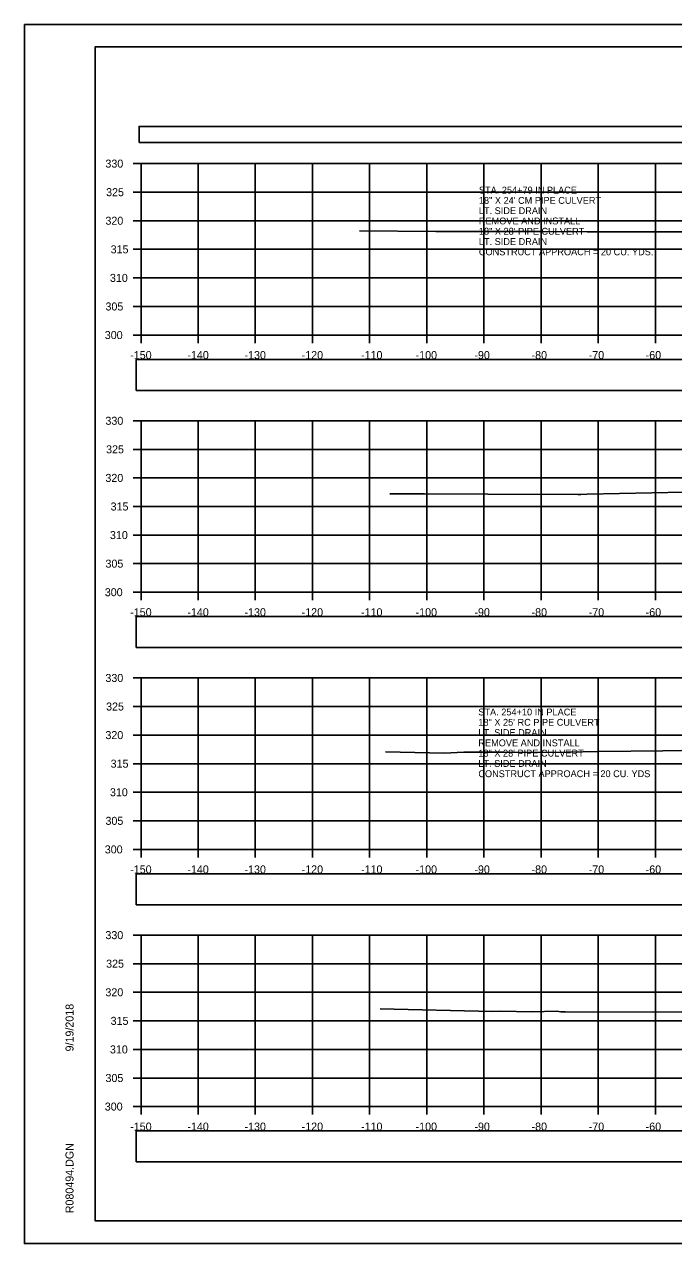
# Model space of a CAD drawing. Extents: x 1376273 to 1384221, y 378927 to 384592.
# Drawn here: x 1380387.4 to 1380501, y 381605.2 to 381818.5 of the extents above; entities that cross this region are included whole.
import ezdxf

# ---------------------------------------------------------------- set-up
doc = ezdxf.new("R2010")
doc.units = 0
for name, color, linetype in [('R_Axis', 7, 'Continuous'), ('R_Axis Annot', 7, 'Continuous'), ('R_Border', 7, 'Continuous'), ('R_Exist Surface', 7, 'Continuous'), ('R_Grid', 7, 'Continuous'), ('R_No Plot', 7, 'Continuous')]:
    doc.layers.add(name, color=color, linetype=linetype)

msp = doc.modelspace()

# ---------------------------------------------------------------- linework, layer by layer
at = {"layer": 'R_Axis'}
for p, q in [((1380406.44, 381794.18), (1380407.84, 381794.18)), ((1380407.84, 381764.18), (1380407.84, 381794.18)), ((1380406.44, 381789.18), (1380407.84, 381789.18)), ((1380406.44, 381784.18), (1380407.84, 381784.18)), ((1380406.44, 381779.18), (1380407.84, 381779.18)), ((1380406.44, 381774.18), (1380407.84, 381774.18)), ((1380406.44, 381769.18), (1380407.84, 381769.18)), ((1380406.44, 381764.18), (1380407.84, 381764.18)), ((1380407.84, 381764.18), (1380707.84, 381764.18)), ((1380407.84, 381762.78), (1380407.84, 381764.18)), ((1380417.84, 381762.78), (1380417.84, 381764.18)), ((1380427.84, 381762.78), (1380427.84, 381764.18)), ((1380437.84, 381762.78), (1380437.84, 381764.18)), ((1380447.84, 381762.78), (1380447.84, 381764.18)), ((1380457.84, 381762.78), (1380457.84, 381764.18)), ((1380467.84, 381762.78), (1380467.84, 381764.18)), ((1380477.84, 381762.78), (1380477.84, 381764.18)), ((1380487.84, 381762.78), (1380487.84, 381764.18)), ((1380497.84, 381762.78), (1380497.84, 381764.18)), ((1380406.44, 381749.18), (1380407.84, 381749.18)), ((1380407.84, 381719.18), (1380407.84, 381749.18)), ((1380406.44, 381744.18), (1380407.84, 381744.18)), ((1380406.44, 381739.18), (1380407.84, 381739.18)), ((1380406.44, 381734.18), (1380407.84, 381734.18)), ((1380406.44, 381729.18), (1380407.84, 381729.18)), ((1380406.44, 381724.18), (1380407.84, 381724.18)), ((1380406.44, 381719.18), (1380407.84, 381719.18)), ((1380407.84, 381719.18), (1380707.84, 381719.18)), ((1380407.84, 381717.78), (1380407.84, 381719.18)), ((1380417.84, 381717.78), (1380417.84, 381719.18)), ((1380427.84, 381717.78), (1380427.84, 381719.18)), ((1380437.84, 381717.78), (1380437.84, 381719.18)), ((1380447.84, 381717.78), (1380447.84, 381719.18)), ((1380457.84, 381717.78), (1380457.84, 381719.18)), ((1380467.84, 381717.78), (1380467.84, 381719.18)), ((1380477.84, 381717.78), (1380477.84, 381719.18)), ((1380487.84, 381717.78), (1380487.84, 381719.18)), ((1380497.84, 381717.78), (1380497.84, 381719.18)), ((1380406.44, 381704.18), (1380407.84, 381704.18)), ((1380407.84, 381674.18), (1380407.84, 381704.18)), ((1380406.44, 381699.18), (1380407.84, 381699.18)), ((1380406.44, 381694.18), (1380407.84, 381694.18)), ((1380406.44, 381689.18), (1380407.84, 381689.18)), ((1380406.44, 381684.18), (1380407.84, 381684.18)), ((1380406.44, 381679.18), (1380407.84, 381679.18)), ((1380406.44, 381674.18), (1380407.84, 381674.18)), ((1380407.84, 381674.18), (1380707.84, 381674.18)), ((1380407.84, 381672.78), (1380407.84, 381674.18)), ((1380417.84, 381672.78), (1380417.84, 381674.18)), ((1380427.84, 381672.78), (1380427.84, 381674.18)), ((1380437.84, 381672.78), (1380437.84, 381674.18)), ((1380447.84, 381672.78), (1380447.84, 381674.18)), ((1380457.84, 381672.78), (1380457.84, 381674.18)), ((1380467.84, 381672.78), (1380467.84, 381674.18)), ((1380477.84, 381672.78), (1380477.84, 381674.18)), ((1380487.84, 381672.78), (1380487.84, 381674.18)), ((1380497.84, 381672.78), (1380497.84, 381674.18)), ((1380406.44, 381659.18), (1380407.84, 381659.18)), ((1380407.84, 381629.18), (1380407.84, 381659.18)), ((1380406.44, 381654.18), (1380407.84, 381654.18)), ((1380406.44, 381649.18), (1380407.84, 381649.18)), ((1380406.44, 381644.18), (1380407.84, 381644.18)), ((1380406.44, 381639.18), (1380407.84, 381639.18)), ((1380406.44, 381634.18), (1380407.84, 381634.18)), ((1380406.44, 381629.18), (1380407.84, 381629.18)), ((1380407.84, 381629.18), (1380707.84, 381629.18)), ((1380407.84, 381627.78), (1380407.84, 381629.18)), ((1380417.84, 381627.78), (1380417.84, 381629.18)), ((1380427.84, 381627.78), (1380427.84, 381629.18)), ((1380437.84, 381627.78), (1380437.84, 381629.18)), ((1380447.84, 381627.78), (1380447.84, 381629.18)), ((1380457.84, 381627.78), (1380457.84, 381629.18)), ((1380467.84, 381627.78), (1380467.84, 381629.18)), ((1380477.84, 381627.78), (1380477.84, 381629.18)), ((1380487.84, 381627.78), (1380487.84, 381629.18)), ((1380497.84, 381627.78), (1380497.84, 381629.18))]:
    msp.add_line(p, q, dxfattribs=at)
at = {"layer": 'R_Axis Annot'}
for points in [[(1380407.51, 381797.88), (1380709.31, 381797.88), (1380709.31, 381800.7), (1380407.51, 381800.7)], [(1380406.99, 381754.49), (1380708.68, 381754.49), (1380708.68, 381759.9), (1380406.99, 381759.9)], [(1380406.99, 381709.51), (1380708.68, 381709.51), (1380708.68, 381714.92), (1380406.99, 381714.92)], [(1380406.99, 381664.5), (1380708.68, 381664.5), (1380708.68, 381669.91), (1380406.99, 381669.91)], [(1380406.99, 381619.5), (1380708.68, 381619.5), (1380708.68, 381624.91), (1380406.99, 381624.91)]]:
    msp.add_lwpolyline(points, close=True, dxfattribs=at)
at = {"layer": 'R_Border'}
for p, q in [((1380399.84, 381814.64), (1380716.02, 381814.64)), ((1380399.84, 381609.18), (1380399.84, 381814.64)), ((1380399.84, 381609.18), (1380399.84, 381609.18)), ((1380716.02, 381609.18), (1380399.84, 381609.18))]:
    msp.add_line(p, q, dxfattribs=at)
at = {"layer": 'R_Exist Surface'}
for points in [[(1380446.1, 381782.43), (1380459.4, 381782.3), (1380478.13, 381782.27), (1380485.91, 381782.22), (1380497.37, 381782.25), (1380498.21, 381782.26), (1380509.4, 381782.25)], [(1380451.4, 381736.37), (1380457.44, 381736.37), (1380468.52, 381736.35), (1380484.28, 381736.29), (1380484.79, 381736.29), (1380485.9, 381736.32), (1380502.9, 381736.66)], [(1380450.6, 381691.27), (1380460.87, 381691.02), (1380464.35, 381691.18), (1380469.88, 381691.17), (1380471.4, 381691.17), (1380475.99, 381691.16), (1380482.3, 381691.21), (1380487.93, 381691.32), (1380499.14, 381691.43), (1380505.77, 381691.56)], [(1380449.71, 381646.28), (1380469.34, 381645.8), (1380470.82, 381645.87), (1380476.25, 381645.78), (1380480.62, 381645.85), (1380481.29, 381645.74), (1380481.33, 381645.73), (1380482.07, 381645.75), (1380497.28, 381645.68), (1380502.46, 381645.78)]]:
    msp.add_lwpolyline(points, dxfattribs=at)
at = {"layer": 'R_Grid'}
for p, q in [((1380407.84, 381794.18), (1380707.84, 381794.18)), ((1380407.84, 381764.18), (1380407.84, 381794.18)), ((1380417.84, 381764.18), (1380417.84, 381794.18)), ((1380427.84, 381764.18), (1380427.84, 381794.18)), ((1380437.84, 381764.18), (1380437.84, 381794.18)), ((1380447.84, 381764.18), (1380447.84, 381794.18)), ((1380457.84, 381764.18), (1380457.84, 381794.18)), ((1380467.84, 381764.18), (1380467.84, 381794.18)), ((1380477.84, 381764.18), (1380477.84, 381794.18)), ((1380487.84, 381764.18), (1380487.84, 381794.18)), ((1380497.84, 381764.18), (1380497.84, 381794.18)), ((1380407.84, 381789.18), (1380707.84, 381789.18)), ((1380407.84, 381784.18), (1380707.84, 381784.18)), ((1380407.84, 381779.18), (1380707.84, 381779.18)), ((1380407.84, 381774.18), (1380707.84, 381774.18)), ((1380407.84, 381769.18), (1380707.84, 381769.18)), ((1380407.84, 381764.18), (1380707.84, 381764.18)), ((1380407.84, 381749.18), (1380707.84, 381749.18)), ((1380407.84, 381719.18), (1380407.84, 381749.18)), ((1380417.84, 381719.18), (1380417.84, 381749.18)), ((1380427.84, 381719.18), (1380427.84, 381749.18)), ((1380437.84, 381719.18), (1380437.84, 381749.18)), ((1380447.84, 381719.18), (1380447.84, 381749.18)), ((1380457.84, 381719.18), (1380457.84, 381749.18)), ((1380467.84, 381719.18), (1380467.84, 381749.18)), ((1380477.84, 381719.18), (1380477.84, 381749.18)), ((1380487.84, 381719.18), (1380487.84, 381749.18)), ((1380497.84, 381719.18), (1380497.84, 381749.18)), ((1380407.84, 381744.18), (1380707.84, 381744.18)), ((1380407.84, 381739.18), (1380707.84, 381739.18)), ((1380407.84, 381734.18), (1380707.84, 381734.18)), ((1380407.84, 381729.18), (1380707.84, 381729.18)), ((1380407.84, 381724.18), (1380707.84, 381724.18)), ((1380407.84, 381719.18), (1380707.84, 381719.18)), ((1380407.84, 381704.18), (1380707.84, 381704.18)), ((1380407.84, 381674.18), (1380407.84, 381704.18)), ((1380417.84, 381674.18), (1380417.84, 381704.18)), ((1380427.84, 381674.18), (1380427.84, 381704.18)), ((1380437.84, 381674.18), (1380437.84, 381704.18)), ((1380447.84, 381674.18), (1380447.84, 381704.18)), ((1380457.84, 381674.18), (1380457.84, 381704.18)), ((1380467.84, 381674.18), (1380467.84, 381704.18)), ((1380477.84, 381674.18), (1380477.84, 381704.18)), ((1380487.84, 381674.18), (1380487.84, 381704.18)), ((1380497.84, 381674.18), (1380497.84, 381704.18)), ((1380407.84, 381699.18), (1380707.84, 381699.18)), ((1380407.84, 381694.18), (1380707.84, 381694.18)), ((1380407.84, 381689.18), (1380707.84, 381689.18)), ((1380407.84, 381684.18), (1380707.84, 381684.18)), ((1380407.84, 381679.18), (1380707.84, 381679.18)), ((1380407.84, 381674.18), (1380707.84, 381674.18)), ((1380407.84, 381659.18), (1380707.84, 381659.18)), ((1380407.84, 381629.18), (1380407.84, 381659.18)), ((1380417.84, 381629.18), (1380417.84, 381659.18)), ((1380427.84, 381629.18), (1380427.84, 381659.18)), ((1380437.84, 381629.18), (1380437.84, 381659.18)), ((1380447.84, 381629.18), (1380447.84, 381659.18)), ((1380457.84, 381629.18), (1380457.84, 381659.18)), ((1380467.84, 381629.18), (1380467.84, 381659.18)), ((1380477.84, 381629.18), (1380477.84, 381659.18)), ((1380487.84, 381629.18), (1380487.84, 381659.18)), ((1380497.84, 381629.18), (1380497.84, 381659.18)), ((1380407.84, 381654.18), (1380707.84, 381654.18)), ((1380407.84, 381649.18), (1380707.84, 381649.18)), ((1380407.84, 381644.18), (1380707.84, 381644.18)), ((1380407.84, 381639.18), (1380707.84, 381639.18)), ((1380407.84, 381634.18), (1380707.84, 381634.18)), ((1380407.84, 381629.18), (1380707.84, 381629.18))]:
    msp.add_line(p, q, dxfattribs=at)
at = {"layer": 'R_No Plot'}
for p, q in [((1380387.44, 381818.54), (1380720.77, 381818.54)), ((1380387.44, 381605.21), (1380720.77, 381605.21))]:
    msp.add_line(p, q, dxfattribs=at)
for points in [[(1380387.43, 381818.54), (1380720.77, 381818.54), (1380720.77, 381605.2), (1380387.43, 381605.2)], [(1380633.76, 381814.64), (1380633.76, 381804.76), (1380669.49, 381804.76), (1380669.49, 381801.84), (1380692.69, 381801.84), (1380692.69, 381777.51), (1380716.02, 381777.51), (1380716.02, 381609.18), (1380399.84, 381609.18), (1380399.84, 381814.64)]]:
    msp.add_lwpolyline(points, close=True, dxfattribs=at)

# ---------------------------------------------------------------- texts
at = {"layer": 'R_Axis Annot'}
for s, height, p in [('330', 1.4, (1380401.61, 381793.48)), ('325', 1.4, (1380401.73, 381788.48)), ('STA. 254+79 IN PLACE', 1.2, (1380466.96, 381788.94)), ('18" X 24\' CM PIPE CULVERT', 1.2, (1380466.96, 381787.14)), ('320', 1.4, (1380401.61, 381783.48)), ('LT. SIDE DRAIN', 1.2, (1380466.96, 381785.34)), ('REMOVE AND INSTALL', 1.2, (1380466.96, 381783.54)), ('18" X 28\' PIPE CULVERT', 1.2, (1380466.96, 381781.74)), ('LT. SIDE DRAIN', 1.2, (1380466.96, 381779.94)), ('315', 1.4, (1380402.52, 381778.48)), ('CONSTRUCT APPROACH = 20 CU. YDS.', 1.2, (1380466.96, 381778.14)), ('310', 1.4, (1380402.4, 381773.48)), ('305', 1.4, (1380401.62, 381768.48)), ('300', 1.4, (1380401.5, 381763.48)), ('-150', 1.4, (1380405.95, 381759.98)), ('-140', 1.4, (1380415.95, 381759.98)), ('-130', 1.4, (1380425.95, 381759.98)), ('-120', 1.4, (1380435.95, 381759.98)), ('-110', 1.4, (1380446.34, 381759.98)), ('-100', 1.4, (1380455.89, 381759.98)), ('-90', 1.4, (1380466.18, 381759.98)), ('-80', 1.4, (1380476.18, 381759.98)), ('-70', 1.4, (1380486.18, 381759.98)), ('-60', 1.4, (1380496.15, 381759.98)), ('330', 1.4, (1380401.61, 381748.48)), ('325', 1.4, (1380401.73, 381743.48)), ('320', 1.4, (1380401.61, 381738.48)), ('315', 1.4, (1380402.52, 381733.48)), ('310', 1.4, (1380402.4, 381728.48)), ('305', 1.4, (1380401.62, 381723.48)), ('300', 1.4, (1380401.5, 381718.48)), ('-150', 1.4, (1380405.95, 381714.98)), ('-140', 1.4, (1380415.95, 381714.98)), ('-130', 1.4, (1380425.95, 381714.98)), ('-120', 1.4, (1380435.95, 381714.98)), ('-110', 1.4, (1380446.34, 381714.98)), ('-100', 1.4, (1380455.89, 381714.98)), ('-90', 1.4, (1380466.18, 381714.98)), ('-80', 1.4, (1380476.18, 381714.98)), ('-70', 1.4, (1380486.18, 381714.98)), ('-60', 1.4, (1380496.15, 381714.98)), ('330', 1.4, (1380401.61, 381703.48)), ('325', 1.4, (1380401.73, 381698.48)), ('STA. 254+10 IN PLACE', 1.2, (1380466.87, 381697.62)), ('18" X 25\' RC PIPE CULVERT', 1.2, (1380466.87, 381695.82)), ('LT. SIDE DRAIN', 1.2, (1380466.87, 381694.02)), ('320', 1.4, (1380401.61, 381693.48)), ('REMOVE AND INSTALL', 1.2, (1380466.87, 381692.22)), ('18" X 28\' PIPE CULVERT', 1.2, (1380466.87, 381690.42)), ('315', 1.4, (1380402.52, 381688.48)), ('LT. SIDE DRAIN', 1.2, (1380466.87, 381688.62)), ('CONSTRUCT APPROACH = 20 CU. YDS', 1.2, (1380466.87, 381686.82)), ('310', 1.4, (1380402.4, 381683.48)), ('305', 1.4, (1380401.62, 381678.48)), ('300', 1.4, (1380401.5, 381673.48)), ('-150', 1.4, (1380405.95, 381669.98)), ('-140', 1.4, (1380415.95, 381669.98)), ('-130', 1.4, (1380425.95, 381669.98)), ('-120', 1.4, (1380435.95, 381669.98)), ('-110', 1.4, (1380446.34, 381669.98)), ('-100', 1.4, (1380455.89, 381669.98)), ('-90', 1.4, (1380466.18, 381669.98)), ('-80', 1.4, (1380476.18, 381669.98)), ('-70', 1.4, (1380486.18, 381669.98)), ('-60', 1.4, (1380496.15, 381669.98)), ('330', 1.4, (1380401.61, 381658.48)), ('325', 1.4, (1380401.73, 381653.48)), ('320', 1.4, (1380401.61, 381648.48)), ('315', 1.4, (1380402.52, 381643.48)), ('310', 1.4, (1380402.4, 381638.48)), ('305', 1.4, (1380401.62, 381633.48)), ('300', 1.4, (1380401.5, 381628.48)), ('-150', 1.4, (1380405.95, 381624.98)), ('-140', 1.4, (1380415.95, 381624.98)), ('-130', 1.4, (1380425.95, 381624.98)), ('-120', 1.4, (1380435.95, 381624.98)), ('-110', 1.4, (1380446.34, 381624.98)), ('-100', 1.4, (1380455.89, 381624.98)), ('-90', 1.4, (1380466.18, 381624.98)), ('-80', 1.4, (1380476.18, 381624.98)), ('-70', 1.4, (1380486.18, 381624.98)), ('-60', 1.4, (1380496.15, 381624.98))]:
    msp.add_text(s, height=height, dxfattribs=at).set_placement(p)
at = {"layer": 'R_Border'}
for s, p in [('9/19/2018', (1380396.03, 381638.83)), ('R080494.DGN', (1380396.03, 381610.51))]:
    msp.add_text(s, height=1.4, rotation=90, dxfattribs=at).set_placement(p)

doc.saveas('drawing.dxf')
